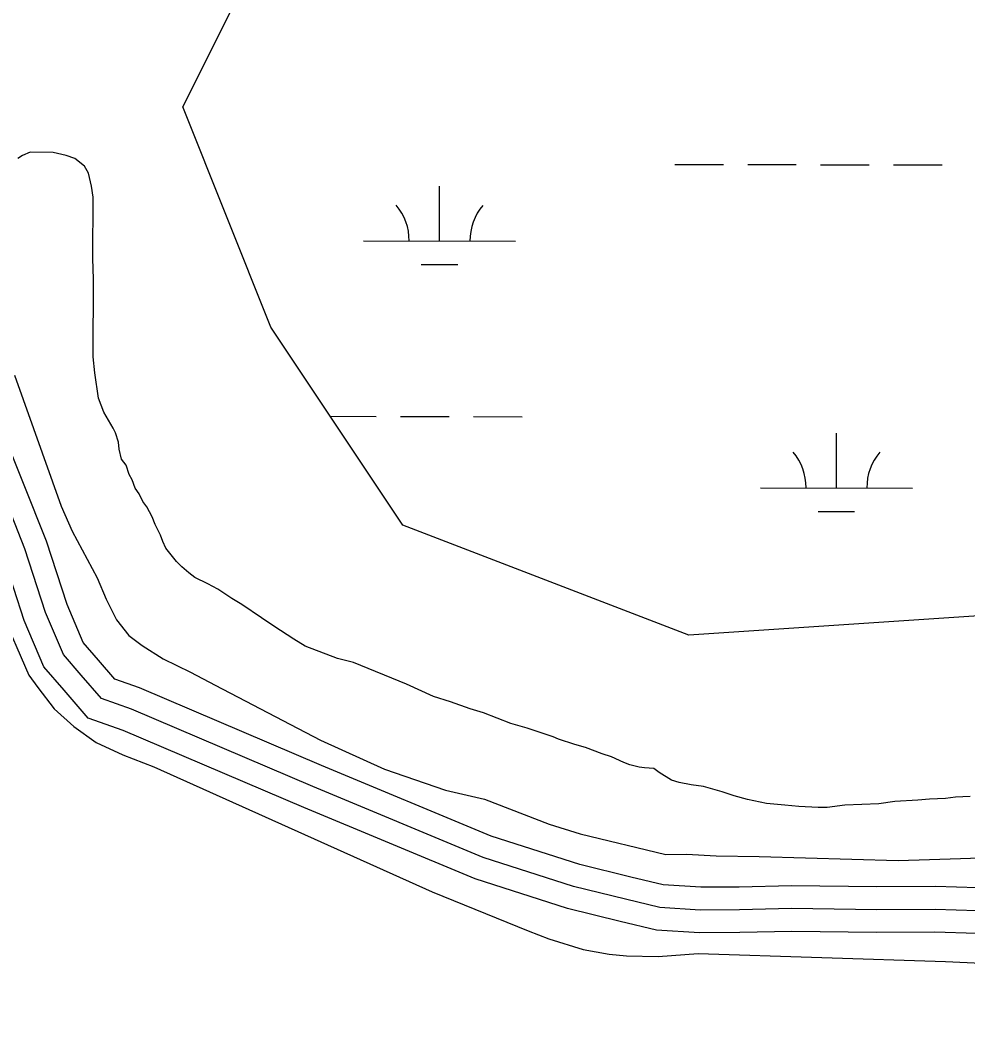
# Model space of a CAD drawing. Extents: x 3219052 to 3256913, y 800770 to 826146.
# Drawn here: x 3245028 to 3245652, y 821802 to 822468 of the extents above; entities that cross this region are included whole.
import ezdxf

# ---------------------------------------------------------------- set-up
doc = ezdxf.new("R2010")
doc.units = 0
for name, color, linetype in [('V-ROAD-CNTR', 7, 'Continuous'), ('V-SITE-VEGE', 7, 'Continuous'), ('V-TOPO-SHOR', 7, 'Continuous'), ('V-WETL-SWMP', 7, 'Continuous')]:
    doc.layers.add(name, color=color, linetype=linetype)

msp = doc.modelspace()

# ---------------------------------------------------------------- linework, layer by layer
at = {"layer": 'V-ROAD-CNTR'}
for points in [[(3245658.05, 821897.6), (3245630.42, 821898.52), (3245591.75, 821898.27), (3245535.64, 821899.05), (3245501.17, 821898.24), (3245475.89, 821898.09), (3245451.22, 821899.68), (3245430, 821904.76), (3245396.38, 821912.94), (3245337.99, 821931.77), (3245226.54, 821978.19), (3245106.81, 822029.24), (3245090.46, 822035.02), (3245079.8, 822047.37), (3245069.62, 822059.13), (3245059.06, 822083.99), (3245045.5, 822125.82), (3245015.28, 822201.67)], [(3245657.72, 821882.61), (3245630.22, 821883.51), (3245591.69, 821883.27), (3245535.72, 821884.05), (3245501.39, 821883.24), (3245475.45, 821883.09), (3245448.97, 821884.8), (3245426.49, 821890.18), (3245392.3, 821898.5), (3245332.79, 821917.68), (3245220.71, 821964.36), (3245101.37, 822015.26), (3245081.71, 822022.21), (3245068.45, 822037.56), (3245056.74, 822051.09), (3245044.99, 822078.74), (3245031.38, 822120.73), (3245002.26, 822193.83)], [(3245657.4, 821867.61), (3245630.02, 821868.51), (3245591.63, 821868.27), (3245535.79, 821869.05), (3245501.61, 821868.24), (3245475.01, 821868.08), (3245446.73, 821869.91), (3245422.97, 821875.6), (3245388.22, 821884.05), (3245327.6, 821903.6), (3245214.89, 821950.54), (3245095.92, 822001.27), (3245072.95, 822009.39), (3245057.11, 822027.75), (3245043.85, 822043.06), (3245030.93, 822073.48), (3245017.27, 822115.64)]]:
    msp.add_lwpolyline(points, dxfattribs=at)
at = {"layer": 'V-SITE-VEGE'}
msp.add_lwpolyline([(3245653.13, 821957.86), (3245643.53, 821957.38), (3245636.96, 821956.39), (3245626.35, 821955.92), (3245618.77, 821955.43), (3245603.6, 821954.46), (3245592.99, 821952.97), (3245570.75, 821952.02), (3245559.12, 821950.54), (3245553.06, 821950.56), (3245540.43, 821951.1), (3245531.34, 821952.14), (3245519.21, 821953.18), (3245506.58, 821955.74), (3245498, 821958.29), (3245489.92, 821960.84), (3245477.81, 821964.41), (3245469.72, 821965.45), (3245461.64, 821966.98), (3245456.59, 821968.51), (3245448.52, 821973.59), (3245445.16, 821976.13), (3245438.93, 821976.65), (3245435.39, 821977.16), (3245429.33, 821978.7), (3245425.29, 821980.22), (3245417.22, 821983.79), (3245411.16, 821985.82), (3245400.06, 821989.9), (3245392.99, 821991.94), (3245382.39, 821995.51), (3245378.85, 821997.03), (3245368.25, 822000.6), (3245361.69, 822002.64), (3245351.08, 822005.7), (3245332.91, 822012.82), (3245324.33, 822015.38), (3245311.2, 822019.96), (3245300.1, 822023.53), (3245282.43, 822031.66), (3245247.6, 822045.91), (3245237, 822048.46), (3245215.8, 822056.6), (3245208.23, 822061.18), (3245195.12, 822069.8), (3245187.05, 822075.39), (3245173.93, 822084.01), (3245167.38, 822088.07), (3245158.3, 822094.16), (3245151.74, 822097.72), (3245143.16, 822101.79), (3245139.12, 822104.83), (3245134.59, 822108.88), (3245131.06, 822112.43), (3245124.01, 822121.04), (3245122, 822125.59), (3245120.5, 822129.64), (3245116.98, 822136.72), (3245114.97, 822141.78), (3245111.45, 822148.36), (3245108.94, 822151.91), (3245106.42, 822156.97), (3245103.91, 822160.51), (3245101.9, 822166.08), (3245099.89, 822169.62), (3245097.89, 822175.69), (3245094.86, 822179.74), (3245093.37, 822186.31), (3245092.88, 822190.86), (3245090.87, 822196.93), (3245089.36, 822199.97), (3245083.33, 822210.59), (3245079.81, 822219.7), (3245077.33, 822236.39), (3245076.35, 822247), (3245076.5, 822298.04), (3245076.03, 822311.68), (3245076.14, 822352.11), (3245075.15, 822359.18), (3245073.15, 822367.78), (3245070.64, 822372.33), (3245064.08, 822377.41), (3245058.53, 822379.45), (3245049.95, 822381.49), (3245034.79, 822381.53), (3245029.73, 822379.52), (3245026.69, 822377.51)], dxfattribs=at)
at = {"layer": 'V-TOPO-SHOR'}
for points in [[(3245024.52, 822234.87), (3245055.2, 822148.77), (3245062.36, 822132.24), (3245078.78, 822101.5), (3245084.79, 822087.54), (3245091.5, 822074.03), (3245099.6, 822063.78)], [(3245015.32, 822080.5), (3245033.82, 822037.5), (3245039.8, 822029.38), (3245050.57, 822015.53), (3245063.46, 822003.79), (3245078.14, 821993.23), (3245095.83, 821985.08), (3245116.23, 821977.21), (3245299.19, 821895.02), (3245362.48, 821869.32), (3245375.98, 821864.17), (3245398.49, 821857.2), (3245415.59, 821854.15), (3245427, 821852.92), (3245448.02, 821852.56), (3245474.15, 821854.59), (3245636.9, 821849.33), (3245736.29, 821844.55), (3245778.32, 821841.73), (3245883.69, 821827.32), (3245963.54, 821814.19), (3245981.24, 821809.63), (3246001.34, 821802.37)], [(3245099.6, 822063.78), (3245108.42, 822057.02), (3245122.34, 822048.37), (3245140.22, 822039.49), (3245156.47, 822031.08), (3245225.89, 821994.84), (3245267.91, 821975.66), (3245308.1, 821961.84), (3245333.65, 821955.95), (3245376.15, 821939.56), (3245396.59, 821933.22), (3245453.05, 821919.58), (3245466.54, 821919.78), (3245486.06, 821918.79), (3245514.43, 821918.25), (3245605.79, 821915.67), (3245626.48, 821916.31), (3245673.68, 821917.81)]]:
    msp.add_lwpolyline(points, dxfattribs=at)
at = {"layer": 'V-WETL-SWMP'}
for p, q in [((3245458.79, 822373.58), (3245490.79, 822373.51)), ((3245506.79, 822373.48), (3245538.79, 822373.41)), ((3245554.79, 822373.38), (3245586.79, 822373.31)), ((3245602.79, 822373.28), (3245634.79, 822373.21)), ((3245304.09, 822323.16), (3245304.17, 822359.16)), ((3245254.09, 822323.26), (3245354.09, 822323.06)), ((3245292.06, 822307.75), (3245316.06, 822307.7)), ((3245232.16, 822207.88), (3245262.44, 822207.81)), ((3245278.44, 822207.78), (3245310.44, 822207.71)), ((3245326.44, 822207.68), (3245358.44, 822207.61)), ((3245565.19, 822160.75), (3245565.26, 822196.75)), ((3245515.19, 822160.86), (3245615.19, 822160.65)), ((3245553.15, 822145.34), (3245577.15, 822145.29))]:
    msp.add_line(p, q, dxfattribs=at)
msp.add_lwpolyline([(3246119.19, 822672.08), (3246090.25, 822425.87), (3246003.43, 822252.08), (3245887.66, 822165.18), (3245685.07, 822078.28), (3245468.01, 822063.8), (3245279.89, 822136.21), (3245193.07, 822266.56), (3245135.19, 822411.39), (3245193.07, 822527.25)], dxfattribs=at)
for centre, start, end in [((3245248.85, 822323.75), 359.10809, 40.65175), ((3245359.33, 822323.52), 139.10809, 180.65175), ((3245509.95, 822161.34), 359.10809, 40.65175), ((3245620.43, 822161.11), 139.10809, 180.65175)]:
    msp.add_arc(centre, 35.25, start, end, dxfattribs=at)

doc.saveas('drawing.dxf')
